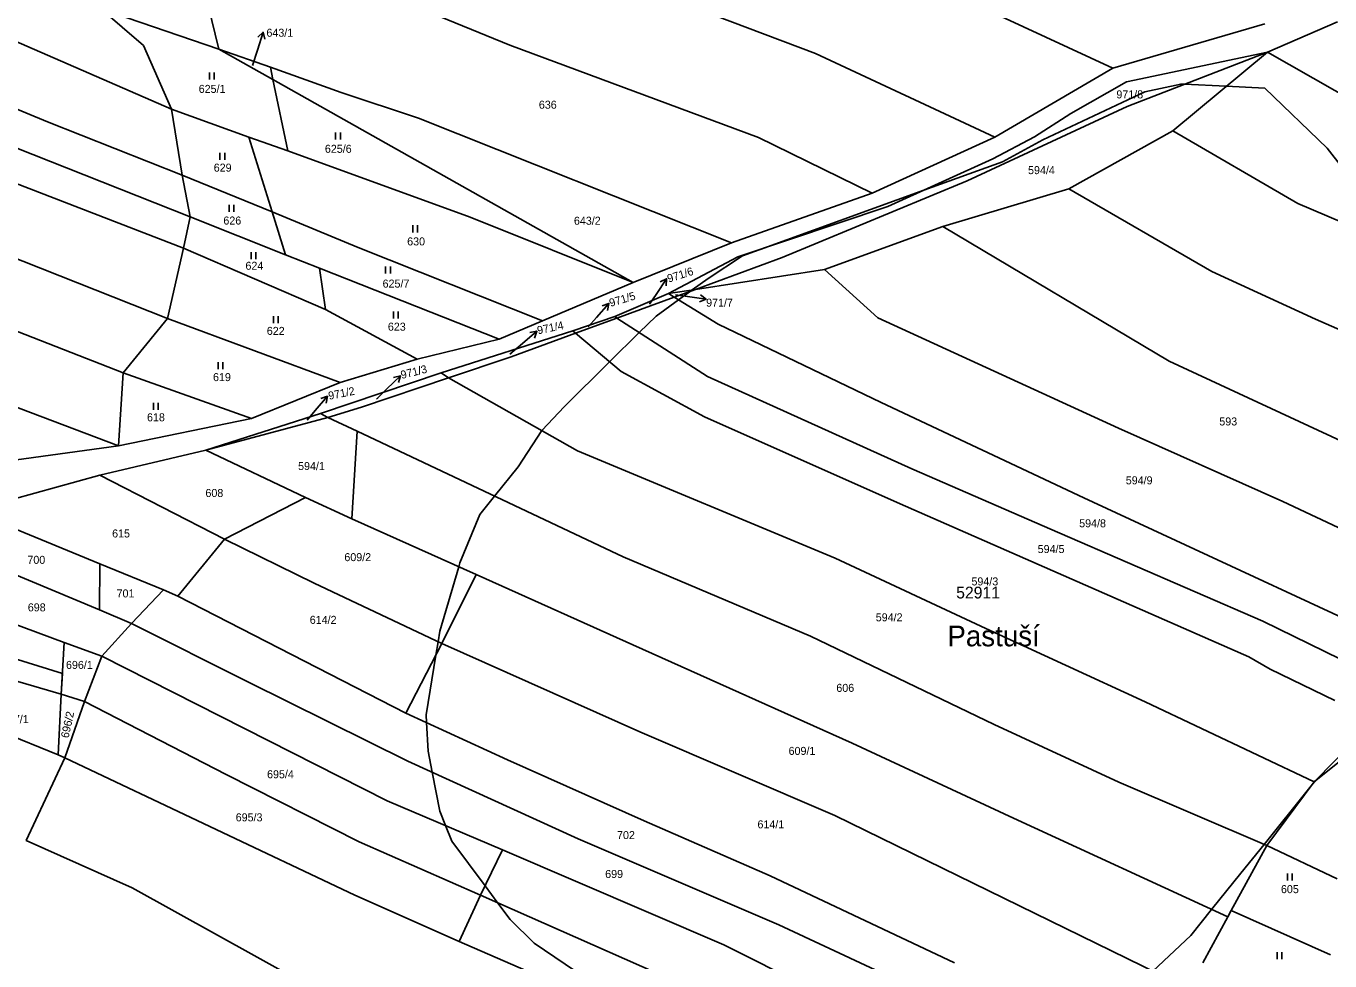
# Model space of a CAD drawing. Extents: x -749173 to -746119, y -1132678 to -1130338.
# Drawn here: x -748707.5 to -748430.5, y -1131100.5 to -1130902.1 of the extents above; entities that cross this region are included whole.
import ezdxf

# ---------------------------------------------------------------- set-up
doc = ezdxf.new("R2010")
doc.units = 0
for name, color, linetype in [('Vrstva 1', 7, 'Continuous'), ('Vrstva 15', 7, 'Continuous'), ('Vrstva 16', 7, 'Continuous'), ('Vrstva 18', 7, 'Continuous'), ('Vrstva 25', 7, 'Continuous'), ('Vrstva 52', 7, 'Continuous'), ('Vrstva 53', 7, 'Continuous'), ('Vrstva 6', 7, 'Continuous')]:
    doc.layers.add(name, color=color, linetype=linetype)

msp = doc.modelspace()

# ---------------------------------------------------------------- linework, layer by layer
at = {"layer": 'Vrstva 1'}
for points in [[(-748666.52, -1130906.98), (-748673.21, -1130879.38)], [(-748691.56, -1130898.44), (-748682.52, -1130906.16)], [(-748476.62, -1130910.98), (-748444.32, -1130901.6)], [(-748443.77, -1130907.57), (-748428.88, -1130901.17)], [(-748682.52, -1130906.16), (-748676.59, -1130919.71)], [(-748655.04, -1130913.44), (-748666.52, -1130906.98)], [(-748443.77, -1130907.57), (-748473.57, -1130919.12)], [(-748578.54, -1130956.49), (-748655.04, -1130913.44)], [(-748501.67, -1130925.66), (-748476.62, -1130910.98)], [(-748676.59, -1130919.71), (-748674.28, -1130933.73)], [(-748507.59, -1130934.95), (-748473.57, -1130919.12)], [(-748527.72, -1130937.53), (-748501.67, -1130925.66)], [(-748674.28, -1130933.73), (-748672.59, -1130942.59)], [(-748546.84, -1130951.23), (-748507.59, -1130934.95)], [(-748557.64, -1130948.06), (-748527.72, -1130937.53)], [(-748672.59, -1130942.59), (-748673.99, -1130949.21)], [(-748673.99, -1130949.21), (-748677.43, -1130964.14)], [(-748578.54, -1130956.49), (-748557.64, -1130948.06)], [(-748565.28, -1130957.97), (-748546.84, -1130951.23)], [(-748597.75, -1130964.64), (-748578.54, -1130956.49)], [(-748581.99, -1130964.07), (-748569.8, -1130959.62)], [(-748569.8, -1130959.62), (-748565.28, -1130957.97)], [(-748677.43, -1130964.14), (-748686.82, -1130975.66)], [(-748606.96, -1130968.54), (-748597.75, -1130964.64)], [(-748590.75, -1130967.27), (-748581.99, -1130964.07)], [(-748624.37, -1130972.78), (-748606.96, -1130968.54)], [(-748604.42, -1130972.26), (-748590.75, -1130967.27)], [(-748640.75, -1130977.76), (-748624.37, -1130972.78)], [(-748617.7, -1130976.74), (-748604.42, -1130972.26)], [(-748686.82, -1130975.66), (-748687.86, -1130991.16)], [(-748636.18, -1130982.97), (-748617.7, -1130976.74)], [(-748659.6, -1130985.35), (-748640.75, -1130977.76)], [(-748687.86, -1130991.16), (-748659.6, -1130985.35)], [(-748669.28, -1130992.07), (-748643.37, -1130985.15)], [(-748643.37, -1130985.15), (-748636.18, -1130982.97)], [(-748687.86, -1130991.16), (-748722.45, -1130995.95)], [(-748691.81, -1130997.44), (-748669.28, -1130992.07)], [(-748710.23, -1131002.5), (-748691.81, -1130997.44)], [(-748720.21, -1131025.25), (-748699.34, -1131032.91)], [(-748699.34, -1131032.91), (-748700.01, -1131043.9)], [(-748700.01, -1131043.9), (-748700.66, -1131056.76)], [(-748433.86, -1131062.5), (-748422.44, -1131053.36)], [(-748707.43, -1131074.93), (-748699.23, -1131057.41)], [(-748700.66, -1131056.76), (-748699.23, -1131057.41)], [(-748699.23, -1131057.41), (-748637.66, -1131086.57)], [(-748443.88, -1131076.03), (-748433.86, -1131062.5)], [(-748684.92, -1131085.04), (-748707.43, -1131074.93)], [(-748451.45, -1131089.82), (-748443.88, -1131076.03)], [(-748649.3, -1131104.79), (-748684.92, -1131085.04)], [(-748637.66, -1131086.57), (-748615.45, -1131096.38)], [(-748452.21, -1131091.2), (-748451.45, -1131089.82)], [(-748457.53, -1131100.91), (-748452.21, -1131091.2)], [(-748615.45, -1131096.38), (-748587.13, -1131108.7)]]:
    msp.add_lwpolyline(points, dxfattribs=at)
at = {"layer": 'Vrstva 16'}
for p, q in [((-748658.2, -1130904.39), (-748657.09, -1130903.38)), ((-748572.75, -1130956.36), (-748571.4, -1130955.71)), ((-748564.2, -1130959.14), (-748563.02, -1130960.07)), ((-748585.06, -1130961.43), (-748583.64, -1130960.95)), ((-748600.43, -1130967.15), (-748598.96, -1130966.87)), ((-748629.4, -1130976.67), (-748627.95, -1130976.29)), ((-748644.85, -1130981.16), (-748643.44, -1130980.65))]:
    msp.add_line(p, q, dxfattribs=at)
for points in [[(-748658.31, -1130907.19), (-748657.09, -1130903.38), (-748656.77, -1130904.85)], [(-748659.35, -1130910.44), (-748658.31, -1130907.19)], [(-748573.65, -1130959.02), (-748571.4, -1130955.71), (-748571.51, -1130957.21)], [(-748575.07, -1130961.12), (-748573.65, -1130959.02)], [(-748569.54, -1130959.13), (-748566.98, -1130959.5)], [(-748566.98, -1130959.5), (-748563.02, -1130960.07), (-748564.42, -1130960.63)], [(-748586.29, -1130963.95), (-748583.64, -1130960.95), (-748583.94, -1130962.42)], [(-748588.06, -1130965.95), (-748586.29, -1130963.95)], [(-748602, -1130969.47), (-748598.96, -1130966.87), (-748599.46, -1130968.29)], [(-748604.67, -1130971.74), (-748602, -1130969.47)], [(-748630.8, -1130979.1), (-748627.95, -1130976.29), (-748628.35, -1130977.74)], [(-748633, -1130981.27), (-748630.8, -1130979.1)], [(-748646.02, -1130983.71), (-748643.44, -1130980.65), (-748643.71, -1130982.13)], [(-748647.75, -1130985.76), (-748646.02, -1130983.71)]]:
    msp.add_lwpolyline(points, dxfattribs=at)
at = {"layer": 'Vrstva 25'}
for p, q in [((-748668.51, -1130911.9), (-748668.51, -1130913.4)), ((-748667.51, -1130913.4), (-748667.51, -1130911.9)), ((-748641.7, -1130924.65), (-748641.7, -1130926.15)), ((-748640.7, -1130926.15), (-748640.7, -1130924.65)), ((-748666.27, -1130928.96), (-748666.27, -1130930.46)), ((-748665.27, -1130930.46), (-748665.27, -1130928.96)), ((-748664.3, -1130940.01), (-748664.3, -1130941.51)), ((-748663.3, -1130941.51), (-748663.3, -1130940.01)), ((-748625.32, -1130944.36), (-748625.32, -1130945.86)), ((-748624.32, -1130945.86), (-748624.32, -1130944.36)), ((-748659.66, -1130950.05), (-748659.66, -1130951.55)), ((-748658.66, -1130951.55), (-748658.66, -1130950.05)), ((-748631.08, -1130953.1), (-748631.08, -1130954.6)), ((-748630.08, -1130954.6), (-748630.08, -1130953.1)), ((-748629.43, -1130962.67), (-748629.43, -1130964.17)), ((-748628.43, -1130964.17), (-748628.43, -1130962.67)), ((-748654.91, -1130963.62), (-748654.91, -1130965.12)), ((-748653.91, -1130965.12), (-748653.91, -1130963.62)), ((-748666.67, -1130973.42), (-748666.67, -1130974.92)), ((-748665.67, -1130974.92), (-748665.67, -1130973.42)), ((-748680.41, -1130982.02), (-748680.41, -1130983.52)), ((-748679.41, -1130983.52), (-748679.41, -1130982.02)), ((-748439.52, -1131081.94), (-748439.52, -1131083.44)), ((-748438.52, -1131083.44), (-748438.52, -1131081.94)), ((-748441.71, -1131098.64), (-748441.71, -1131100.14)), ((-748440.71, -1131100.14), (-748440.71, -1131098.64))]:
    msp.add_line(p, q, dxfattribs=at)
at = {"layer": 'Vrstva 52'}
for points in [[(-748580, -1131110), (-748599.56, -1131096.75), (-748604.62, -1131091.75), (-748607.24, -1131088.24), (-748609.97, -1131084.56), (-748617, -1131075.12), (-748618.34, -1131071.79), (-748619.56, -1131068.75), (-748621.19, -1131060.44), (-748622.06, -1131056), (-748622.4, -1131049.93), (-748622.5, -1131048.25), (-748620.41, -1131035.62), (-748619.94, -1131032.79), (-748619.56, -1131030.5), (-748615.56, -1131016.85), (-748615.31, -1131016), (-748611.06, -1131005.75), (-748607.94, -1131001.85), (-748602.94, -1130995.62), (-748597.92, -1130987.94), (-748597.87, -1130987.87), (-748593.19, -1130982.87), (-748583.5, -1130973.34), (-748577.2, -1130967.15), (-748573.62, -1130963.62), (-748568.87, -1130960.19), (-748566.34, -1130958.36), (-748566.09, -1130958.17), (-748565.95, -1130958.07), (-748562.56, -1130955.62), (-748555.31, -1130950.87), (-748552.7, -1130949.93), (-748551.54, -1130949.51), (-748516.74, -1130936.91), (-748500.06, -1130930.87), (-748491.5, -1130926.25), (-748469.81, -1130916), (-748462.19, -1130914.37), (-748461.42, -1130914.41), (-748452.52, -1130914.85), (-748444.31, -1130915.25), (-748431.12, -1130928), (-748414.3, -1130949.53)], [(-748372, -1130998.12), (-748382.25, -1131008.37), (-748385.27, -1131011.67), (-748396.36, -1131023.76), (-748400.94, -1131028.75), (-748408.61, -1131036.61), (-748414.86, -1131043.02), (-748420.86, -1131049.17), (-748433.25, -1131061.87), (-748433.56, -1131062.26), (-748435.04, -1131064.1), (-748444.46, -1131075.78), (-748449.41, -1131081.91), (-748455.63, -1131089.62), (-748460.06, -1131095.12), (-748468.1, -1131102.73), (-748480.27, -1131116.82), (-748486.18, -1131123.66), (-748489.81, -1131127.87)], [(-748720.75, -1131033), (-748699.74, -1131039.54), (-748700.01, -1131043.9), (-748700.66, -1131056.76), (-748699.23, -1131057.41), (-748707.43, -1131074.93), (-748684.92, -1131085.04), (-748649.3, -1131104.79), (-748627.72, -1131115.56), (-748581.58, -1131136.72), (-748557.17, -1131148.05), (-748507.63, -1131167.31)]]:
    msp.add_lwpolyline(points, dxfattribs=at)
at = {"layer": 'Vrstva 6'}
for points in [[(-748676.59, -1130919.71), (-748742.5, -1130891)], [(-748520.26, -1130890.78), (-748476.62, -1130910.98)], [(-748604.69, -1130906.09), (-748627.96, -1130896.65)], [(-748691.56, -1130898.44), (-748666.52, -1130906.98)], [(-748539.81, -1130907.88), (-748568.68, -1130897.02)], [(-748655.57, -1130910.8), (-748666.52, -1130906.98)], [(-748551.88, -1130925.74), (-748604.69, -1130906.09)], [(-748501.67, -1130925.66), (-748539.81, -1130907.88)], [(-748473.74, -1130913.87), (-748443.77, -1130907.57)], [(-748443.77, -1130907.57), (-748463.91, -1130924.32)], [(-748419.77, -1130921.28), (-748443.77, -1130907.57)], [(-748733.51, -1130909.72), (-748702.92, -1130922.4)], [(-748655.04, -1130913.44), (-748655.57, -1130910.8)], [(-748640.51, -1130916.19), (-748655.57, -1130910.8)], [(-748655.04, -1130913.44), (-748651.83, -1130928.55)], [(-748624.12, -1130921.59), (-748640.51, -1130916.19)], [(-748485.55, -1130920.61), (-748473.74, -1130913.87)], [(-748672.59, -1130942.59), (-748728.61, -1130920.39)], [(-748660.16, -1130925.62), (-748676.59, -1130919.71)], [(-748557.64, -1130948.06), (-748624.12, -1130921.59)], [(-748493.27, -1130925.55), (-748485.55, -1130920.61)], [(-748702.92, -1130922.4), (-748674.28, -1130933.73)], [(-748463.91, -1130924.32), (-748485.95, -1130936.62)], [(-748463.91, -1130924.32), (-748437.34, -1130939.73)], [(-748673.99, -1130949.21), (-748734.35, -1130925.92)], [(-748651.83, -1130928.55), (-748660.16, -1130925.62)], [(-748660.16, -1130925.62), (-748655.19, -1130941.48)], [(-748527.72, -1130937.53), (-748551.88, -1130925.74)], [(-748502.11, -1130930.25), (-748493.27, -1130925.55)], [(-748651.83, -1130928.55), (-748613.14, -1130942.66)], [(-748524.38, -1130940.39), (-748502.11, -1130930.25)], [(-748655.19, -1130941.48), (-748674.28, -1130933.73)], [(-748742.72, -1130938.33), (-748677.43, -1130964.14)], [(-748485.95, -1130936.62), (-748512.7, -1130944.65)], [(-748455.56, -1130954.14), (-748485.95, -1130936.62)], [(-748556.25, -1130951.09), (-748524.38, -1130940.39)], [(-748437.34, -1130939.73), (-748391.2, -1130959.35)], [(-748652.32, -1130950.63), (-748672.59, -1130942.59)], [(-748655.19, -1130941.48), (-748652.32, -1130950.63)], [(-748636.89, -1130949.07), (-748655.19, -1130941.48)], [(-748613.14, -1130942.66), (-748578.54, -1130956.49)], [(-748512.7, -1130944.65), (-748537.89, -1130953.74)], [(-748512.7, -1130944.65), (-748464.62, -1130973.2)], [(-748686.82, -1130975.66), (-748760.05, -1130947.07)], [(-748643.86, -1130962.26), (-748673.99, -1130949.21)], [(-748597.75, -1130964.64), (-748636.89, -1130949.07)], [(-748652.32, -1130950.63), (-748645.13, -1130953.44)], [(-748571.03, -1130958.84), (-748556.25, -1130951.09)], [(-748645.13, -1130953.44), (-748643.86, -1130962.26)], [(-748606.96, -1130968.54), (-748645.13, -1130953.44)], [(-748537.89, -1130953.74), (-748565.28, -1130957.97)], [(-748526.55, -1130964.01), (-748537.89, -1130953.74)], [(-748433.55, -1130964.26), (-748455.56, -1130954.14)], [(-748582.43, -1130963.71), (-748571.03, -1130958.84)], [(-748565.28, -1130957.97), (-748571.03, -1130958.84)], [(-748571.03, -1130958.84), (-748569.8, -1130959.62)], [(-748569.8, -1130959.62), (-748560.43, -1130965.34)], [(-748643.86, -1130962.26), (-748624.37, -1130972.78)], [(-748755.34, -1130965.63), (-748687.86, -1130991.16)], [(-748640.75, -1130977.76), (-748677.43, -1130964.14)], [(-748582.43, -1130963.71), (-748591.34, -1130966.78)], [(-748581.99, -1130964.07), (-748582.43, -1130963.71)], [(-748562.72, -1130976.46), (-748581.99, -1130964.07)], [(-748560.43, -1130965.34), (-748525.81, -1130981.98)], [(-748475.44, -1130987.44), (-748526.55, -1130964.01)], [(-748406.22, -1130976.23), (-748433.55, -1130964.26)], [(-748619.29, -1130975.71), (-748591.34, -1130966.78)], [(-748591.34, -1130966.78), (-748590.75, -1130967.27)], [(-748590.75, -1130967.27), (-748581.03, -1130975.42)], [(-748464.62, -1130973.2), (-748424.22, -1130991.94)], [(-748659.6, -1130985.35), (-748686.82, -1130975.66)], [(-748619.29, -1130975.71), (-748644.89, -1130984.3)], [(-748617.7, -1130976.74), (-748619.29, -1130975.71)], [(-748590.35, -1130992.22), (-748617.7, -1130976.74)], [(-748581.03, -1130975.42), (-748563.34, -1130984.99)], [(-748519.33, -1130996.05), (-748562.72, -1130976.46)], [(-748525.81, -1130981.98), (-748482.79, -1131002.25)], [(-748644.89, -1130984.3), (-748669.28, -1130992.07)], [(-748644.89, -1130984.3), (-748643.37, -1130985.15)], [(-748643.37, -1130985.15), (-748637.1, -1130988.07)], [(-748563.34, -1130984.99), (-748521.8, -1131003.51)], [(-748637.1, -1130988.07), (-748638.28, -1131006.71)], [(-748637.1, -1130988.07), (-748580.62, -1131014.77)], [(-748440.48, -1131003.02), (-748475.44, -1130987.44)], [(-748648.09, -1131002.15), (-748669.28, -1130992.07)], [(-748535.57, -1131015.06), (-748590.35, -1130992.22)], [(-748487.86, -1131009.7), (-748519.33, -1130996.05)], [(-748665.29, -1131010.97), (-748691.81, -1130997.44)], [(-748665.29, -1131010.97), (-748648.09, -1131002.15)], [(-748638.28, -1131006.71), (-748648.09, -1131002.15)], [(-748521.8, -1131003.51), (-748447.76, -1131036)], [(-748482.79, -1131002.25), (-748401.59, -1131039.86)], [(-748392.16, -1131025.73), (-748440.48, -1131003.02)], [(-748718.11, -1131005.41), (-748691.78, -1131016.23)], [(-748638.28, -1131006.71), (-748611.82, -1131018.52)], [(-748444.76, -1131028.43), (-748487.86, -1131009.7)], [(-748675.21, -1131023.11), (-748665.29, -1131010.97)], [(-748646.27, -1131020.35), (-748665.29, -1131010.97)], [(-748691.89, -1131026.01), (-748721.27, -1131013.77)], [(-748580.62, -1131014.77), (-748540.84, -1131031.61)], [(-748503.59, -1131029.98), (-748535.57, -1131015.06)], [(-748691.89, -1131026.01), (-748691.78, -1131016.23)], [(-748691.78, -1131016.23), (-748678.26, -1131021.72)], [(-748611.82, -1131018.52), (-748619.14, -1131033.17)], [(-748576.55, -1131034.33), (-748611.82, -1131018.52)], [(-748619.14, -1131033.17), (-748646.27, -1131020.35)], [(-748678.26, -1131021.72), (-748685.08, -1131028.93)], [(-748678.26, -1131021.72), (-748675.21, -1131023.11)], [(-748626.79, -1131047.92), (-748675.21, -1131023.11)], [(-748685.08, -1131028.93), (-748691.89, -1131026.01)], [(-748685.08, -1131028.93), (-748691.34, -1131035.8)], [(-748685.08, -1131028.93), (-748660.21, -1131041.32)], [(-748408.58, -1131046.09), (-748444.76, -1131028.43)], [(-748540.84, -1131031.61), (-748501.83, -1131050.32)], [(-748469.72, -1131045.54), (-748503.59, -1131029.98)], [(-748691.34, -1131035.8), (-748699.34, -1131032.91)], [(-748626.79, -1131047.92), (-748619.14, -1131033.17)], [(-748619.14, -1131033.17), (-748577.08, -1131051.86)], [(-748532.02, -1131054.31), (-748576.55, -1131034.33)], [(-748722.61, -1131037.34), (-748700.01, -1131043.9)], [(-748691.34, -1131035.8), (-748695.07, -1131045.45)], [(-748630.79, -1131066.52), (-748691.34, -1131035.8)], [(-748447.76, -1131036), (-748443.17, -1131038.57)], [(-748443.17, -1131038.57), (-748429.46, -1131045.22)], [(-748660.21, -1131041.32), (-748626.34, -1131058.09)], [(-748695.07, -1131045.45), (-748700.01, -1131043.9)], [(-748695.07, -1131045.45), (-748699.23, -1131057.41)], [(-748695.07, -1131045.45), (-748664.94, -1131060.97)], [(-748433.86, -1131062.5), (-748469.72, -1131045.54)], [(-748724.39, -1131047.18), (-748700.66, -1131056.76)], [(-748605.21, -1131057.83), (-748626.79, -1131047.92)], [(-748577.08, -1131051.86), (-748535.69, -1131069.64)], [(-748501.83, -1131050.32), (-748475.33, -1131062.6)], [(-748497.74, -1131070.23), (-748532.02, -1131054.31)], [(-748626.34, -1131058.09), (-748590.2, -1131074.61)], [(-748576.19, -1131070.76), (-748605.21, -1131057.83)], [(-748664.94, -1131060.97), (-748636.68, -1131075.28)], [(-748475.33, -1131062.6), (-748443.88, -1131076.03)], [(-748606.26, -1131076.91), (-748630.79, -1131066.52)], [(-748549.44, -1131082.45), (-748576.19, -1131070.76)], [(-748535.69, -1131069.64), (-748460.58, -1131106.38)], [(-748452.21, -1131091.2), (-748497.74, -1131070.23)], [(-748636.68, -1131075.28), (-748610.96, -1131086.6)], [(-748590.2, -1131074.61), (-748547.53, -1131092.9)], [(-748428.96, -1131083.09), (-748443.88, -1131076.03)], [(-748606.26, -1131076.91), (-748610.96, -1131086.6)], [(-748559.26, -1131097.09), (-748606.26, -1131076.91)], [(-748510.22, -1131100.96), (-748549.44, -1131082.45)], [(-748610.96, -1131086.6), (-748615.45, -1131096.38)], [(-748610.96, -1131086.6), (-748556.46, -1131110.63)], [(-748430.39, -1131099.21), (-748451.45, -1131089.82)], [(-748547.53, -1131092.9), (-748517.39, -1131106.95)], [(-748524.02, -1131114.8), (-748559.26, -1131097.09)]]:
    msp.add_lwpolyline(points, dxfattribs=at)

# ---------------------------------------------------------------- texts
at = {"layer": 'Vrstva 15'}
msp.add_text('Pastuší', height=4.4, dxfattribs=at).set_placement((-748511.76, -1131033.74))
at = {"layer": 'Vrstva 16'}
for s, p in [('643/1', (-748656.4, -1130904.33)), ('971/7', (-748563.01, -1130961.63))]:
    msp.add_text(s, height=1.7, dxfattribs=at).set_placement(p)
for s, rotation, p in [('971/6', 17.6815, (-748570.96, -1130956.54)), ('971/5', 16.7961, (-748583.3, -1130961.7)), ('971/4', 11.8261, (-748598.72, -1130967.52)), ('971/3', 13.9266, (-748627.66, -1130976.99)), ('971/2', 11.3502, (-748643.09, -1130981.42))]:
    msp.add_text(s, height=1.7, rotation=rotation, dxfattribs=at).set_placement(p)
at = {"layer": 'Vrstva 18'}
for s, height, p in [('643/1', 0.1, (-748659.35, -1130910.44)), ('625/1', 1.7, (-748670.79, -1130916.25)), ('971/8', 1.7, (-748475.87, -1130917.42)), ('636', 1.7, (-748598.54, -1130919.61)), ('625/6', 1.7, (-748643.99, -1130928.97)), ('629', 1.7, (-748667.6, -1130932.97)), ('594/4', 1.7, (-748494.63, -1130933.5)), ('626', 1.7, (-748665.55, -1130944.2)), ('643/2', 1.7, (-748591.09, -1130944.24)), ('630', 1.7, (-748626.51, -1130948.63)), ('624', 1.7, (-748660.86, -1130953.8)), ('625/7', 1.7, (-748631.73, -1130957.59)), ('971/7', 0.1, (-748569.54, -1130959.13)), ('971/6', 0.1, (-748575.07, -1130961.12)), ('622', 1.7, (-748656.32, -1130967.63)), ('623', 1.7, (-748630.61, -1130966.73)), ('971/5', 0.1, (-748588.06, -1130965.95)), ('971/4', 0.1, (-748604.67, -1130971.74)), ('619', 1.7, (-748667.75, -1130977.44)), ('971/3', 0.1, (-748633, -1130981.27)), ('618', 1.7, (-748681.77, -1130985.97)), ('593', 1.7, (-748454, -1130986.85)), ('971/2', 0.1, (-748647.75, -1130985.76)), ('594/1', 1.7, (-748649.68, -1130996.32)), ('594/9', 1.7, (-748473.87, -1130999.35)), ('608', 1.7, (-748669.36, -1131002.04)), ('594/8', 1.7, (-748483.77, -1131008.47)), ('615', 1.7, (-748689.18, -1131010.63)), ('594/5', 1.7, (-748492.58, -1131013.94)), ('700', 1.7, (-748707.18, -1131016.23)), ('609/2', 1.7, (-748639.85, -1131015.66)), ('594/3', 1.7, (-748506.65, -1131020.81)), ('701', 1.7, (-748688.23, -1131023.36)), ('698', 1.7, (-748707.09, -1131026.32)), ('594/2', 1.7, (-748526.98, -1131028.43)), ('614/2', 1.7, (-748647.2, -1131028.97)), ('696/1', 1.7, (-748698.98, -1131038.54)), ('606', 1.7, (-748535.35, -1131043.41)), ('697/1', 1.7, (-748712.58, -1131050.03)), ('609/1', 1.7, (-748545.49, -1131056.79)), ('695/4', 1.7, (-748656.27, -1131061.75)), ('695/3', 1.7, (-748662.93, -1131070.9)), ('614/1', 1.7, (-748552.1, -1131072.38)), ('702', 1.7, (-748581.93, -1131074.66)), ('699', 1.7, (-748584.45, -1131082.92)), ('605', 1.7, (-748440.91, -1131086.14))]:
    msp.add_text(s, height=height, dxfattribs=at).set_placement(p)
msp.add_text('696/2', height=1.7, rotation=77.6753, dxfattribs=at).set_placement((-748698.44, -1131053.33))
at = {"layer": 'Vrstva 53'}
msp.add_text('52911', height=2.5, dxfattribs=at).set_placement((-748509.89, -1131023.58))

doc.saveas('drawing.dxf')
